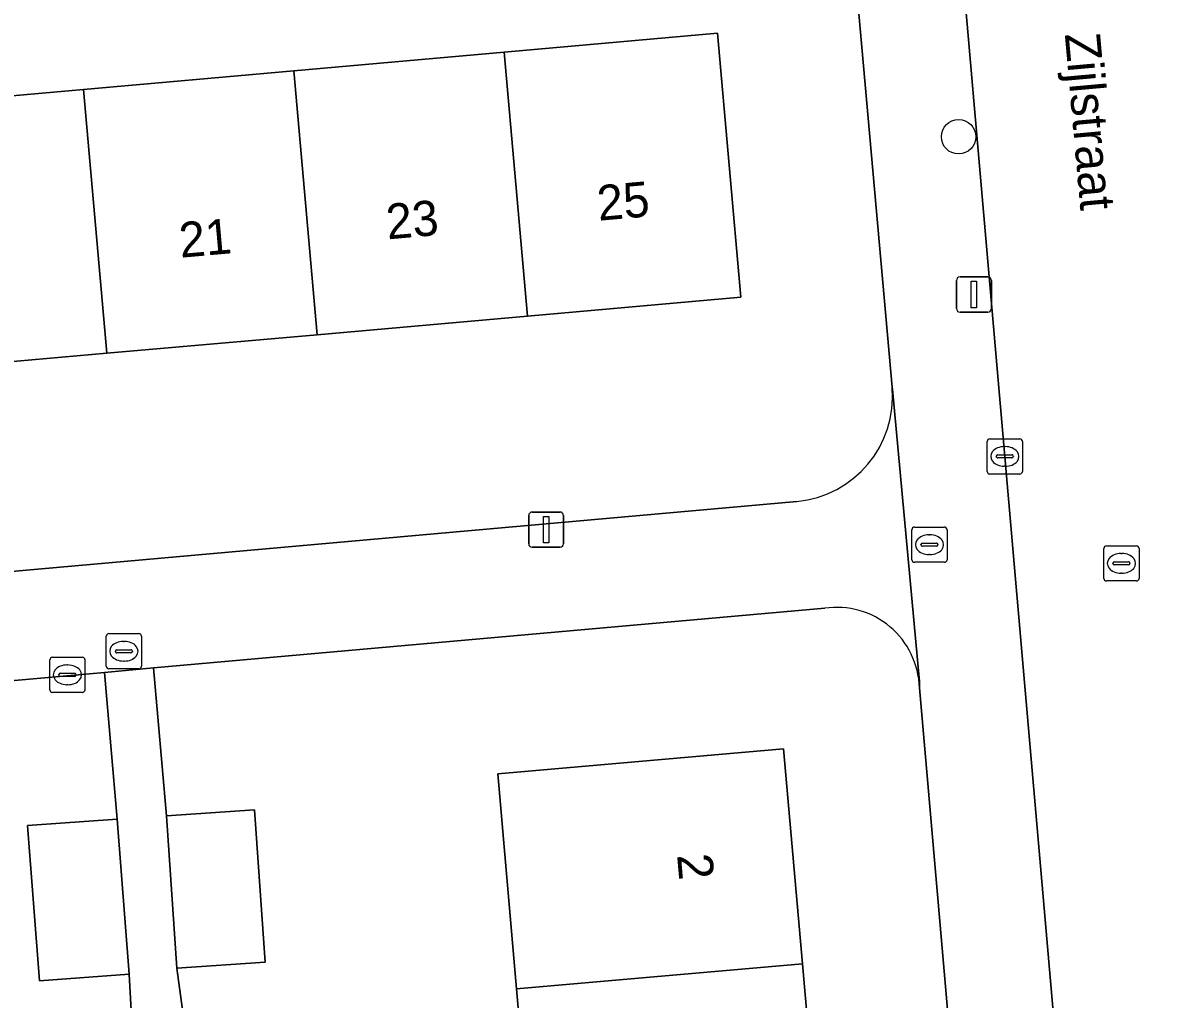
# Model space of a CAD drawing. Extents: x 160554 to 161248, y 385329 to 386506.
# Drawn here: x 160964.98 to 160997.31, y 385545.98 to 385573.73 of the extents above; entities that cross this region are included whole.
import ezdxf

# ---------------------------------------------------------------- set-up
doc = ezdxf.new("R2010")
doc.units = 0
for name, color, linetype in [('IMGEO_Boom', 7, 'Continuous'), ('IMGEO_Brandkraan', 7, 'Continuous'), ('IMGEO_Erf', 7, 'Continuous'), ('IMGEO_Kolk', 7, 'Continuous'), ('IMGEO_Lichtmast', 7, 'Continuous'), ('IMGEO_Openbare_ruimte_label', 7, 'Continuous'), ('IMGEO_Pand', 7, 'Continuous'), ('IMGEO_Pand_nummerreeks', 7, 'Continuous'), ('IMGEO_Rijbaan_lokaal_open', 7, 'Continuous'), ('IMGEO_Rioolput', 7, 'Continuous'), ('IMGEO_Voetpad_open', 7, 'Continuous')]:
    doc.layers.add(name, color=color, linetype=linetype)

msp = doc.modelspace()

# ---------------------------------------------------------------- linework, layer by layer
at = {"layer": 'IMGEO_Boom'}
msp.add_circle((160991.578, 385570.493), 0.489, dxfattribs=at)
at = {"layer": 'IMGEO_Brandkraan'}
for p, q in [((160990.324, 385559.4), (160991.176, 385559.4)), ((160990.249, 385558.474), (160990.249, 385559.326)), ((160990.737, 385559.18), (160990.762, 385559.18)), ((160991.25, 385559.326), (160991.25, 385558.474)), ((160990.508, 385558.894), (160990.508, 385558.906)), ((160990.946, 385558.857), (160990.548, 385558.857)), ((160990.551, 385558.943), (160990.949, 385558.943)), ((160990.992, 385558.906), (160990.992, 385558.894)), ((160991.176, 385558.4), (160990.324, 385558.4)), ((160990.76, 385558.62), (160990.735, 385558.62))]:
    msp.add_line(p, q, dxfattribs=at)
for points in [[(160990.324, 385559.4), (160991.176, 385559.4)], [(160990.249, 385558.474), (160990.249, 385559.326)], [(160991.25, 385559.326), (160991.25, 385558.474)], [(160991.176, 385558.4), (160990.324, 385558.4)]]:
    msp.add_lwpolyline(points, dxfattribs=at)
for centre, radius, start, end in [((160990.326, 385559.324), 0.0765, 91.552, 178.448), ((160990.326, 385559.324), 0.0765, 91.552, 178.448), ((160991.174, 385559.324), 0.0765, 1.552, 88.448), ((160991.174, 385559.324), 0.0765, 1.552, 88.448), ((160990.548, 385558.903), 0.0403, 85.8775, 175.7526), ((160990.545, 385558.893), 0.0366, 178.938, 274.7102), ((160990.949, 385558.9), 0.043, 264.8664, 352.4533), ((160990.953, 385558.905), 0.0386, 1.7309, 96.639), ((160990.326, 385558.476), 0.0765, 181.552, 268.448), ((160990.326, 385558.476), 0.0765, 181.552, 268.448), ((160991.174, 385558.476), 0.0765, 271.552, 358.448), ((160991.174, 385558.476), 0.0765, 271.552, 358.448)]:
    msp.add_arc(centre, radius, start, end, dxfattribs=at)
for centre, major_axis, ratio, start_param, end_param in [((160990.736, 385558.9), (-0.387, 0.002), 0.722429, 4.712389, 7.853982), ((160990.761, 385558.9), (-0.39, 0.002), 0.717154, 1.570796, 4.712389)]:
    msp.add_ellipse(centre, major_axis=major_axis, ratio=ratio, start_param=start_param, end_param=end_param, dxfattribs=at)
at = {"layer": 'IMGEO_Erf'}
for points in [[(160989.686, 385563.373), (160988.096, 385581.219)], [(160931.719, 385555.2), (160986.979, 385560.13)], [(160987.774, 385557.095), (160968.699, 385555.397), (160969.065, 385551.194), (160971.571, 385551.368), (160971.872, 385547.041), (160969.366, 385546.867), (160969.547, 385545.475)], [(160966.078, 385537.713), (160968.75, 385537.917), (160968.543, 385540.222), (160965.872, 385540.019), (160965.415, 385545.119), (160968.087, 385545.322), (160968.006, 385546.698), (160965.458, 385546.504), (160965.121, 385550.92), (160967.67, 385551.097), (160967.302, 385555.272), (160948.115, 385553.564)], [(160996.184, 385489.155), (160995.24, 385500), (160990.465, 385554.835)], [(160979.54, 385540.301), (160979.017, 385546.278), (160978.482, 385552.385), (160986.605, 385553.096), (160987.139, 385546.989), (160987.662, 385541.012)]]:
    msp.add_lwpolyline(points, dxfattribs=at)
msp.add_lwpolyline([(160960.734, 385571.309), (160966.71, 385571.838), (160972.687, 385572.367), (160978.663, 385572.896), (160984.729, 385573.433), (160985.393, 385565.934), (160979.327, 385565.397), (160973.351, 385564.868), (160967.374, 385564.339), (160961.398, 385563.81), (160955.421, 385563.281), (160949.444, 385562.752), (160943.468, 385562.223), (160937.491, 385561.694), (160931.423, 385561.157), (160930.759, 385568.655), (160936.827, 385569.192), (160942.804, 385569.721), (160948.78, 385570.25), (160954.757, 385570.78)], close=True, dxfattribs=at)
for centre, radius, start, end in [((160986.707, 385563.109), 2.991, 275.2221, 5.073), ((160988.117, 385554.772), 2.348, 1.5395, 98.411)]:
    msp.add_arc(centre, radius, start, end, dxfattribs=at)
at = {"layer": 'IMGEO_Kolk'}
for p, q in [((160992.391, 385560.982), (160992.391, 385561.834)), ((160992.466, 385561.908), (160993.318, 385561.908)), ((160992.879, 385561.688), (160992.904, 385561.688)), ((160993.392, 385561.834), (160993.392, 385560.982)), ((160992.65, 385561.402), (160992.65, 385561.414)), ((160993.088, 385561.365), (160992.69, 385561.365)), ((160992.693, 385561.451), (160993.091, 385561.451)), ((160993.134, 385561.414), (160993.134, 385561.402)), ((160992.902, 385561.128), (160992.877, 385561.128)), ((160993.318, 385560.908), (160992.466, 385560.908)), ((160965.751, 385554.776), (160965.751, 385555.628)), ((160965.826, 385555.702), (160966.678, 385555.702)), ((160966.239, 385555.482), (160966.264, 385555.482)), ((160966.752, 385555.628), (160966.752, 385554.776)), ((160966.01, 385555.196), (160966.01, 385555.208)), ((160966.448, 385555.159), (160966.05, 385555.159)), ((160966.053, 385555.245), (160966.451, 385555.245)), ((160966.494, 385555.208), (160966.494, 385555.196)), ((160966.262, 385554.922), (160966.237, 385554.922)), ((160966.678, 385554.702), (160965.826, 385554.702))]:
    msp.add_line(p, q, dxfattribs=at)
for points in [[(160992.391, 385560.982), (160992.391, 385561.834)], [(160992.466, 385561.908), (160993.318, 385561.908)], [(160993.392, 385561.834), (160993.392, 385560.982)], [(160993.318, 385560.908), (160992.466, 385560.908)], [(160965.751, 385554.776), (160965.751, 385555.628)], [(160965.826, 385555.702), (160966.678, 385555.702)], [(160966.752, 385555.628), (160966.752, 385554.776)], [(160966.678, 385554.702), (160965.826, 385554.702)]]:
    msp.add_lwpolyline(points, dxfattribs=at)
for centre, radius, start, end in [((160992.468, 385561.832), 0.0765, 91.552, 178.448), ((160992.468, 385561.832), 0.0765, 91.552, 178.448), ((160993.316, 385561.832), 0.0765, 1.552, 88.448), ((160993.316, 385561.832), 0.0765, 1.552, 88.448), ((160992.69, 385561.411), 0.0403, 85.8775, 175.7526), ((160992.687, 385561.401), 0.0366, 178.938, 274.7102), ((160993.091, 385561.408), 0.043, 264.8664, 352.4533), ((160993.095, 385561.413), 0.0386, 1.7309, 96.639), ((160992.468, 385560.984), 0.0765, 181.552, 268.448), ((160992.468, 385560.984), 0.0765, 181.552, 268.448), ((160993.316, 385560.984), 0.0765, 271.552, 358.448), ((160993.316, 385560.984), 0.0765, 271.552, 358.448), ((160965.828, 385555.626), 0.0765, 91.552, 178.448), ((160965.828, 385555.626), 0.0765, 91.552, 178.448), ((160966.676, 385555.626), 0.0765, 1.552, 88.448), ((160966.676, 385555.626), 0.0765, 1.552, 88.448), ((160966.05, 385555.205), 0.0403, 85.8775, 175.7526), ((160966.047, 385555.195), 0.0366, 178.938, 274.7102), ((160966.451, 385555.202), 0.043, 264.8664, 352.4533), ((160966.455, 385555.207), 0.0386, 1.7309, 96.639), ((160965.828, 385554.778), 0.0765, 181.552, 268.448), ((160965.828, 385554.778), 0.0765, 181.552, 268.448), ((160966.676, 385554.778), 0.0765, 271.552, 358.448), ((160966.676, 385554.778), 0.0765, 271.552, 358.448)]:
    msp.add_arc(centre, radius, start, end, dxfattribs=at)
for centre, major_axis, ratio, start_param, end_param in [((160992.878, 385561.408), (-0.387, 0.002), 0.722429, 4.712389, 7.853982), ((160992.903, 385561.408), (-0.39, 0.002), 0.717154, 1.570796, 4.712389), ((160966.238, 385555.202), (-0.387, 0.002), 0.722429, 4.712389, 7.853982), ((160966.263, 385555.202), (-0.39, 0.002), 0.717154, 1.570796, 4.712389)]:
    msp.add_ellipse(centre, major_axis=major_axis, ratio=ratio, start_param=start_param, end_param=end_param, dxfattribs=at)
at = {"layer": 'IMGEO_Lichtmast'}
for p, q in [((160991.619, 385566.51), (160992.409, 385566.51)), ((160992.409, 385566.51), (160991.619, 385566.51)), ((160991.519, 385565.61), (160991.519, 385566.41)), ((160991.519, 385566.41), (160991.519, 385565.61)), ((160992.509, 385566.41), (160992.509, 385565.61)), ((160992.509, 385565.61), (160992.509, 385566.41)), ((160992.409, 385565.51), (160991.619, 385565.51)), ((160991.619, 385565.51), (160992.409, 385565.51)), ((160979.362, 385558.928), (160979.362, 385559.728)), ((160979.362, 385559.728), (160979.362, 385558.928)), ((160979.462, 385559.828), (160980.252, 385559.828)), ((160980.252, 385559.828), (160979.462, 385559.828)), ((160980.352, 385559.728), (160980.352, 385558.928)), ((160980.352, 385558.928), (160980.352, 385559.728)), ((160980.252, 385558.828), (160979.462, 385558.828)), ((160979.462, 385558.828), (160980.252, 385558.828))]:
    msp.add_line(p, q, dxfattribs=at)
for points in [[(160991.939, 385566.385), (160992.089, 385566.385), (160992.089, 385565.635), (160991.939, 385565.635), (160991.939, 385566.385)], [(160979.782, 385559.703), (160979.932, 385559.703), (160979.932, 385558.953), (160979.782, 385558.953), (160979.782, 385559.703)]]:
    msp.add_lwpolyline(points, dxfattribs=at)
for centre, start, end in [((160991.619, 385566.41), 90, 180), ((160991.619, 385566.41), 90, 180), ((160992.409, 385566.41), 0, 90), ((160992.409, 385566.41), 360, 90), ((160991.619, 385565.61), 180, 270), ((160991.619, 385565.61), 180, 270), ((160992.409, 385565.61), 270, 0), ((160992.409, 385565.61), 270, 0), ((160979.462, 385559.728), 90, 180), ((160979.462, 385559.728), 90, 180), ((160980.252, 385559.728), 0, 90), ((160980.252, 385559.728), 360, 90), ((160979.462, 385558.928), 180, 270), ((160979.462, 385558.928), 180, 270), ((160980.252, 385558.928), 270, 0), ((160980.252, 385558.928), 270, 0)]:
    msp.add_arc(centre, 0.1, start, end, dxfattribs=at)
at = {"layer": 'IMGEO_Pand'}
for points in [[(160979.327, 385565.397), (160985.393, 385565.934), (160984.729, 385573.433), (160978.663, 385572.896)], [(160978.663, 385572.896), (160972.687, 385572.367), (160973.351, 385564.868), (160979.327, 385565.397)], [(160972.687, 385572.367), (160966.71, 385571.838), (160967.374, 385564.339), (160973.351, 385564.868)], [(160961.398, 385563.81), (160967.374, 385564.339), (160966.71, 385571.838), (160960.734, 385571.309)], [(160987.139, 385546.989), (160986.605, 385553.096), (160978.482, 385552.385), (160979.017, 385546.278)], [(160969.065, 385551.194), (160969.366, 385546.867), (160971.872, 385547.041), (160971.571, 385551.368)], [(160967.67, 385551.097), (160965.121, 385550.92), (160965.458, 385546.504), (160968.006, 385546.698)], [(160987.662, 385541.012), (160987.139, 385546.989), (160979.017, 385546.278), (160979.54, 385540.301)]]:
    msp.add_lwpolyline(points, close=True, dxfattribs=at)
at = {"layer": 'IMGEO_Rijbaan_lokaal_open'}
msp.add_lwpolyline([(160997.404, 385588.195), (160996.464, 385600.472), (160995.606, 385610.352), (160995.517, 385611.683), (160988.57, 385611.128), (160988.633, 385610.652), (160989.182, 385604.198), (160990.456, 385589.389), (160990.78, 385585.63), (160990.883, 385584.43), (160991.222, 385580.549), (160994.544, 385542.485), (160996.512, 385520.561)], dxfattribs=at)
at = {"layer": 'IMGEO_Rioolput'}
for p, q in [((160995.705, 385557.943), (160995.705, 385558.795)), ((160995.78, 385558.869), (160996.632, 385558.869)), ((160996.706, 385558.795), (160996.706, 385557.943)), ((160995.964, 385558.363), (160995.964, 385558.375)), ((160996.007, 385558.412), (160996.405, 385558.412)), ((160996.193, 385558.649), (160996.218, 385558.649)), ((160996.448, 385558.375), (160996.448, 385558.363)), ((160996.402, 385558.326), (160996.004, 385558.326)), ((160996.216, 385558.089), (160996.191, 385558.089)), ((160996.632, 385557.869), (160995.78, 385557.869)), ((160967.357, 385555.447), (160967.357, 385556.299)), ((160967.432, 385556.373), (160968.284, 385556.373)), ((160967.845, 385556.153), (160967.87, 385556.153)), ((160968.358, 385556.299), (160968.358, 385555.447)), ((160967.616, 385555.867), (160967.616, 385555.879)), ((160968.054, 385555.83), (160967.656, 385555.83)), ((160967.659, 385555.916), (160968.057, 385555.916)), ((160968.1, 385555.879), (160968.1, 385555.867)), ((160967.868, 385555.593), (160967.843, 385555.593)), ((160968.284, 385555.373), (160967.432, 385555.373))]:
    msp.add_line(p, q, dxfattribs=at)
for points in [[(160995.705, 385557.943), (160995.705, 385558.795)], [(160995.78, 385558.869), (160996.632, 385558.869)], [(160996.706, 385558.795), (160996.706, 385557.943)], [(160996.632, 385557.869), (160995.78, 385557.869)], [(160967.357, 385555.447), (160967.357, 385556.299)], [(160967.432, 385556.373), (160968.284, 385556.373)], [(160968.358, 385556.299), (160968.358, 385555.447)], [(160968.284, 385555.373), (160967.432, 385555.373)]]:
    msp.add_lwpolyline(points, dxfattribs=at)
for centre, radius, start, end in [((160995.782, 385558.793), 0.0765, 91.552, 178.448), ((160995.782, 385558.793), 0.0765, 91.552, 178.448), ((160996.63, 385558.793), 0.0765, 1.552, 88.448), ((160996.63, 385558.793), 0.0765, 1.552, 88.448), ((160996.004, 385558.372), 0.0403, 85.8775, 175.7526), ((160996.409, 385558.374), 0.0386, 1.7309, 96.639), ((160996.001, 385558.362), 0.0366, 178.938, 274.7102), ((160996.405, 385558.369), 0.043, 264.8664, 352.4533), ((160995.782, 385557.945), 0.0765, 181.552, 268.448), ((160995.782, 385557.945), 0.0765, 181.552, 268.448), ((160996.63, 385557.945), 0.0765, 271.552, 358.448), ((160996.63, 385557.945), 0.0765, 271.552, 358.448), ((160967.434, 385556.297), 0.0765, 91.552, 178.448), ((160967.434, 385556.297), 0.0765, 91.552, 178.448), ((160968.282, 385556.297), 0.0765, 1.552, 88.448), ((160968.282, 385556.297), 0.0765, 1.552, 88.448), ((160967.656, 385555.876), 0.0403, 85.8775, 175.7526), ((160967.653, 385555.866), 0.0366, 178.938, 274.7102), ((160968.057, 385555.873), 0.043, 264.8664, 352.4533), ((160968.061, 385555.878), 0.0386, 1.7309, 96.639), ((160967.434, 385555.449), 0.0765, 181.552, 268.448), ((160967.434, 385555.449), 0.0765, 181.552, 268.448), ((160968.282, 385555.449), 0.0765, 271.552, 358.448), ((160968.282, 385555.449), 0.0765, 271.552, 358.448)]:
    msp.add_arc(centre, radius, start, end, dxfattribs=at)
for centre, major_axis, ratio, start_param, end_param in [((160996.192, 385558.369), (-0.387, 0.002), 0.722429, 4.712389, 7.853982), ((160996.217, 385558.369), (-0.39, 0.002), 0.717154, 1.570796, 4.712389), ((160967.844, 385555.873), (-0.387, 0.002), 0.722429, 4.712389, 7.853982), ((160967.869, 385555.873), (-0.39, 0.002), 0.717154, 1.570796, 4.712389)]:
    msp.add_ellipse(centre, major_axis=major_axis, ratio=ratio, start_param=start_param, end_param=end_param, dxfattribs=at)
at = {"layer": 'IMGEO_Voetpad_open'}
for points in [[(160985.493, 385610.427), (160987.439, 385588.591), (160987.689, 385585.785), (160987.694, 385585.726), (160987.83, 385584.198), (160988.096, 385581.219), (160989.686, 385563.373), (160989.697, 385563.317), (160990.469, 385555.011), (160990.465, 385554.835), (160995.24, 385500), (160996.184, 385489.155), (160999.286, 385489.399), (160998.37, 385500), (160997.554, 385509.444)], [(160996.512, 385520.561), (160994.544, 385542.485), (160991.222, 385580.549)], [(160990.465, 385554.835), (160990.469, 385555.011), (160989.697, 385563.317), (160989.686, 385563.373)], [(160986.979, 385560.13), (160931.719, 385555.2)], [(160948.115, 385553.564), (160967.302, 385555.272), (160968.699, 385555.397), (160987.774, 385557.095)]]:
    msp.add_lwpolyline(points, dxfattribs=at)
msp.add_lwpolyline([(160969.547, 385545.475), (160969.366, 385546.867), (160969.065, 385551.194), (160968.699, 385555.397), (160967.302, 385555.272), (160967.67, 385551.097), (160968.006, 385546.698), (160968.087, 385545.322), (160968.543, 385540.222), (160968.75, 385537.917), (160969.165, 385533.285), (160969.599, 385528.431), (160969.825, 385526.007), (160970.563, 385526.076), (160971.288, 385526.143), (160971.061, 385528.577), (160970.62, 385533.502), (160970.209, 385538.085), (160969.994, 385540.482)], close=True, dxfattribs=at)
for centre, radius, start, end in [((160986.707, 385563.109), 2.991, 275.2221, 5.073), ((160988.117, 385554.772), 2.348, 1.5395, 98.411)]:
    msp.add_arc(centre, radius, start, end, dxfattribs=at)

# ---------------------------------------------------------------- texts
at = {"layer": 'IMGEO_Openbare_ruimte_label'}
msp.add_text('Zijlstraat', height=1, rotation=275.1062, dxfattribs=at).set_placement((160994.596, 385573.409))
at = {"layer": 'IMGEO_Pand_nummerreeks'}
for s, rotation, p in [('25', 5.0582, (160981.349, 385568.105)), ('23', 5.0582, (160975.352, 385567.575)), ('21', 5.0582, (160969.469, 385567.054)), ('2', 275, (160983.577, 385550.083))]:
    msp.add_text(s, height=1, rotation=rotation, dxfattribs=at).set_placement(p)

doc.saveas('drawing.dxf')
